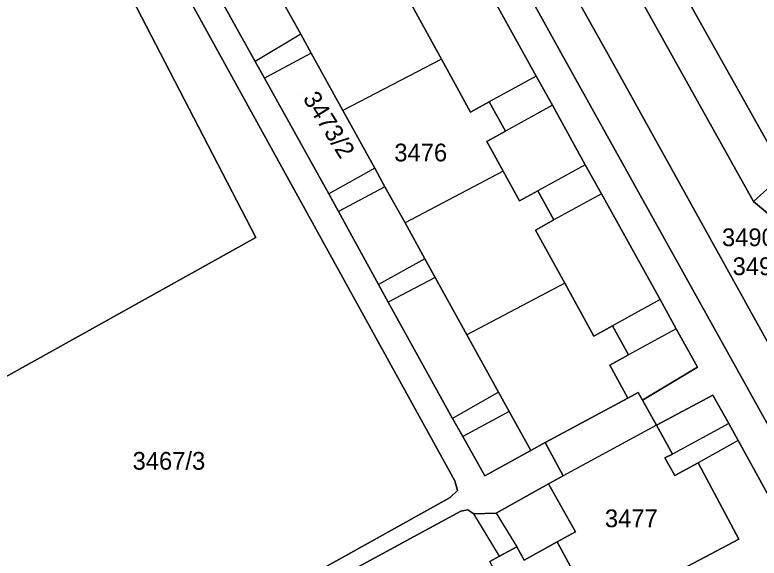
# Model space of a CAD drawing. Extents: x -262715 to -259381, y -1237238 to -1231182.
# Drawn here: x -261345.1 to -261261.3, y -1235646.8 to -1235585.6 of the extents above; entities that cross this region are included whole.
import ezdxf

# ---------------------------------------------------------------- set-up
doc = ezdxf.new("R2010")
doc.units = 0
for name, color, linetype in [('body_kn', 7, 'Continuous'), ('kladpar_druhypozemkov', 7, 'Continuous'), ('kladpar_hranice', 7, 'Continuous'), ('kladpar_parcelnecisla', 7, 'Continuous'), ('kladpar_plochy', 7, 'Continuous'), ('zappar_hrandruhpozemk', 7, 'Continuous')]:
    doc.layers.add(name, color=color, linetype=linetype)

msp = doc.modelspace()

# ---------------------------------------------------------------- linework, layer by layer
at = {"layer": 'body_kn'}
for p, q in [((-261312.92, -1235587.8), (-261312.92, -1235587.8)), ((-261312.92, -1235587.8), (-261312.92, -1235587.8)), ((-261311.76, -1235589.91), (-261311.76, -1235589.91)), ((-261311.76, -1235589.91), (-261311.76, -1235589.91)), ((-261278.31, -1235590.06), (-261278.31, -1235590.06)), ((-261318.04, -1235590.85), (-261318.04, -1235590.85)), ((-261297.07, -1235590.61), (-261297.07, -1235590.61)), ((-261297.07, -1235590.61), (-261297.07, -1235590.61)), ((-261282.88, -1235591.22), (-261282.88, -1235591.22)), ((-261286.4, -1235592.51), (-261286.4, -1235592.51)), ((-261286.4, -1235592.51), (-261286.4, -1235592.51)), ((-261316.99, -1235592.75), (-261316.99, -1235592.75)), ((-261319.84, -1235594.07), (-261319.84, -1235594.07)), ((-261291.69, -1235595.41), (-261291.69, -1235595.41)), ((-261284.58, -1235595.8), (-261284.58, -1235595.8)), ((-261284.58, -1235595.8), (-261284.58, -1235595.8)), ((-261308.17, -1235596.4), (-261308.17, -1235596.4)), ((-261293.79, -1235596.57), (-261293.79, -1235596.57)), ((-261289.87, -1235598.72), (-261289.87, -1235598.72)), ((-261291.97, -1235599.87), (-261291.97, -1235599.87)), ((-261280.88, -1235602.49), (-261280.88, -1235602.49)), ((-261280.88, -1235602.49), (-261280.88, -1235602.49)), ((-261304.58, -1235602.9), (-261304.58, -1235602.9)), ((-261304.58, -1235602.9), (-261304.58, -1235602.9)), ((-261290.13, -1235603.22), (-261290.13, -1235603.22)), ((-261290.13, -1235603.22), (-261290.13, -1235603.22)), ((-261303.44, -1235604.97), (-261303.44, -1235604.97)), ((-261303.44, -1235604.97), (-261303.44, -1235604.97)), ((-261309.77, -1235605.78), (-261309.77, -1235605.78)), ((-261286.21, -1235605.42), (-261286.21, -1235605.42)), ((-261279.06, -1235605.77), (-261279.06, -1235605.77)), ((-261279.06, -1235605.77), (-261279.06, -1235605.77)), ((-261288.29, -1235606.57), (-261288.29, -1235606.57)), ((-261261.95, -1235606.65), (-261261.95, -1235606.65)), ((-261308.68, -1235607.78), (-261308.68, -1235607.78)), ((-261301.18, -1235609.05), (-261301.18, -1235609.05)), ((-261284.4, -1235608.71), (-261284.4, -1235608.71)), ((-261286.48, -1235609.85), (-261286.48, -1235609.85)), ((-261317.99, -1235610.69), (-261317.99, -1235610.69)), ((-261298.95, -1235613.09), (-261298.95, -1235613.09)), ((-261298.95, -1235613.09), (-261298.95, -1235613.09)), ((-261297.79, -1235615.2), (-261297.79, -1235615.2)), ((-261297.79, -1235615.2), (-261297.79, -1235615.2)), ((-261304.15, -1235615.99), (-261304.15, -1235615.99)), ((-261283.19, -1235615.84), (-261283.19, -1235615.84)), ((-261283.19, -1235615.84), (-261283.19, -1235615.84)), ((-261272.46, -1235617.69), (-261272.46, -1235617.69)), ((-261272.46, -1235617.69), (-261272.46, -1235617.69)), ((-261303.07, -1235617.97), (-261303.07, -1235617.97)), ((-261277.81, -1235620.64), (-261277.81, -1235620.64)), ((-261270.64, -1235620.97), (-261270.64, -1235620.97)), ((-261270.64, -1235620.97), (-261270.64, -1235620.97)), ((-261294.22, -1235621.66), (-261294.22, -1235621.66)), ((-261279.91, -1235621.79), (-261279.91, -1235621.79)), ((-261276, -1235623.92), (-261276, -1235623.92)), ((-261278.1, -1235625.08), (-261278.1, -1235625.08)), ((-261268.25, -1235625.3), (-261268.25, -1235625.3)), ((-261290.65, -1235628.12), (-261290.65, -1235628.12)), ((-261290.65, -1235628.12), (-261290.65, -1235628.12)), ((-261274.93, -1235628.14), (-261274.93, -1235628.14)), ((-261274.93, -1235628.14), (-261274.93, -1235628.14)), ((-261266.5, -1235628.47), (-261266.5, -1235628.47)), ((-261266.5, -1235628.47), (-261266.5, -1235628.47)), ((-261276.07, -1235628.78), (-261276.07, -1235628.78)), ((-261274.45, -1235629.01), (-261274.45, -1235629.01)), ((-261289.44, -1235630.31), (-261289.44, -1235630.31)), ((-261289.44, -1235630.31), (-261289.44, -1235630.31)), ((-261295.84, -1235631.1), (-261295.84, -1235631.1)), ((-261272.87, -1235631.84), (-261272.87, -1235631.84)), ((-261272.87, -1235631.84), (-261272.87, -1235631.84)), ((-261264.7, -1235631.63), (-261264.7, -1235631.63)), ((-261264.7, -1235631.63), (-261264.7, -1235631.63)), ((-261294.68, -1235633.12), (-261294.68, -1235633.12)), ((-261263.65, -1235633.57), (-261263.65, -1235633.57)), ((-261263.65, -1235633.57), (-261263.65, -1235633.57)), ((-261285.39, -1235633.8), (-261285.39, -1235633.8)), ((-261287.02, -1235634.7), (-261287.02, -1235634.7)), ((-261271.05, -1235635.09), (-261271.05, -1235635.09)), ((-261271.91, -1235635.53), (-261271.91, -1235635.53)), ((-261268.18, -1235636.08), (-261268.18, -1235636.08)), ((-261292.2, -1235637.54), (-261292.2, -1235637.54)), ((-261283.37, -1235637.54), (-261283.37, -1235637.54)), ((-261270.8, -1235637.52), (-261270.8, -1235637.52)), ((-261295.58, -1235638.09), (-261295.58, -1235638.09)), ((-261285.02, -1235638.44), (-261285.02, -1235638.44)), ((-261285.02, -1235638.44), (-261285.02, -1235638.44)), ((-261295.27, -1235639.21), (-261295.27, -1235639.21)), ((-261296.08, -1235639.98), (-261296.08, -1235639.98)), ((-261294.91, -1235641.52), (-261294.91, -1235641.52)), ((-261294.12, -1235641.36), (-261294.12, -1235641.36)), ((-261293.43, -1235641.84), (-261293.43, -1235641.84)), ((-261290.91, -1235641.74), (-261290.91, -1235641.74)), ((-261290.91, -1235641.74), (-261290.91, -1235641.74)), ((-261281.96, -1235643.84), (-261281.96, -1235643.84)), ((-261284.03, -1235644.98), (-261284.03, -1235644.98)), ((-261284.03, -1235644.98), (-261284.03, -1235644.98)), ((-261263.57, -1235644.68), (-261263.57, -1235644.68)), ((-261288.6, -1235645.52), (-261288.6, -1235645.52)), ((-261290.53, -1235646.58), (-261290.53, -1235646.58)), ((-261290.53, -1235646.58), (-261290.53, -1235646.58))]:
    msp.add_line(p, q, dxfattribs=at)
at = {"layer": 'kladpar_druhypozemkov'}
for p, q in [((-261312.8, -1235594.54), (-261312.8, -1235594.54)), ((-261299.35, -1235599.57), (-261299.35, -1235599.57)), ((-261327.03, -1235634.49), (-261327.03, -1235634.49)), ((-261275.18, -1235641.35), (-261275.18, -1235641.35))]:
    msp.add_line(p, q, dxfattribs=at)
at = {"layer": 'kladpar_hranice'}
for points in [[(-261348.7, -1235700.98), (-261254.86, -1235648.43), (-261254.29, -1235649.03), (-261252.24, -1235646.28), (-261250.84, -1235642.82), (-261251.55, -1235638.37), (-261278.31, -1235590.06), (-261297.76, -1235555.37), (-261300.62, -1235557.17), (-261303.29, -1235552.52), (-261300.28, -1235550.68), (-261302.53, -1235546.52), (-261305.55, -1235548.27), (-261308.61, -1235542.94), (-261305.57, -1235541.1), (-261321.66, -1235512.26), (-261351.08, -1235459.4), (-261354.39, -1235456.61), (-261358.31, -1235454.86), (-261362.69, -1235454.33), (-261368.97, -1235455.57), (-261351.54, -1235445.98)], [(-261358.31, -1235454.86), (-261354.39, -1235456.61), (-261351.08, -1235459.4), (-261321.66, -1235512.26), (-261305.57, -1235541.1), (-261308.61, -1235542.94), (-261305.55, -1235548.27), (-261302.53, -1235546.52), (-261300.28, -1235550.68), (-261303.29, -1235552.52), (-261300.62, -1235557.17), (-261297.76, -1235555.37), (-261278.31, -1235590.06), (-261251.55, -1235638.37), (-261250.84, -1235642.82), (-261252.24, -1235646.28), (-261282.88, -1235591.22), (-261325.69, -1235513.96), (-261358.31, -1235454.86)], [(-261358.31, -1235454.86), (-261325.69, -1235513.96), (-261282.88, -1235591.22), (-261252.24, -1235646.28), (-261254.29, -1235649.03), (-261254.86, -1235648.43), (-261348.7, -1235700.98)], [(-261333.04, -1235479.2), (-261302.29, -1235534.31), (-261299.79, -1235536.41), (-261296.24, -1235536.01), (-261293.09, -1235541.55), (-261295.24, -1235544.28), (-261294.94, -1235547.45), (-261261.95, -1235606.65), (-261259.21, -1235608.94), (-261255.82, -1235608.45), (-261252.75, -1235613.83), (-261254.78, -1235617), (-261254.29, -1235620.3), (-261242.62, -1235641.42), (-261240.57, -1235643.03), (-261236.6, -1235641.21), (-261234.24, -1235644.77), (-261240.08, -1235647.87), (-261244.44, -1235650.18), (-261254.11, -1235655.31), (-261271.74, -1235664.65), (-261270.81, -1235669.39), (-261320.5, -1235697.56), (-261344.58, -1235711.11)], [(-261376.89, -1235526.9), (-261368.63, -1235521.82), (-261366.91, -1235524.61), (-261366.9, -1235524.63), (-261366.46, -1235524.36), (-261363.62, -1235522.61), (-261317.99, -1235610.69), (-261353.46, -1235630.44), (-261400.5, -1235547.04), (-261392.29, -1235542.46), (-261390.94, -1235544.88), (-261394.65, -1235546.95), (-261385.11, -1235564.13), (-261359.38, -1235549.83), (-261368.94, -1235532.67), (-261372.66, -1235534.73), (-261376.89, -1235526.9)], [(-261353.46, -1235630.44), (-261317.99, -1235610.69), (-261363.62, -1235522.61)], [(-261362.46, -1235627.19), (-261341.24, -1235665.13), (-261296.08, -1235639.98), (-261295.27, -1235639.21), (-261295.58, -1235638.09), (-261319.84, -1235594.07), (-261354.76, -1235530.71)], [(-261354.76, -1235530.71), (-261319.84, -1235594.07), (-261295.58, -1235638.09), (-261295.27, -1235639.21), (-261296.08, -1235639.98), (-261341.24, -1235665.13), (-261362.46, -1235627.19)], [(-261290.26, -1235546.58), (-261284.04, -1235557.68), (-261279.79, -1235565.26), (-261258.41, -1235603.43), (-261261.95, -1235606.65), (-261294.94, -1235547.45), (-261290.26, -1235546.58)], [(-261238.69, -1235638.05), (-261240.92, -1235634.68), (-261249.83, -1235618.82), (-261252.75, -1235613.83), (-261255.82, -1235608.45), (-261258.41, -1235603.43), (-261279.79, -1235565.26)], [(-261292.99, -1235580.62), (-261286.4, -1235592.51), (-261284.58, -1235595.8), (-261280.88, -1235602.49), (-261279.06, -1235605.77), (-261272.46, -1235617.69), (-261270.64, -1235620.97), (-261268.25, -1235625.3), (-261274.45, -1235629.01), (-261274.93, -1235628.14), (-261276.07, -1235628.78), (-261278.1, -1235625.08), (-261276, -1235623.92), (-261277.81, -1235620.64), (-261279.91, -1235621.79), (-261283.19, -1235615.84), (-261286.48, -1235609.85), (-261284.4, -1235608.71), (-261286.21, -1235605.42), (-261288.29, -1235606.57), (-261290.13, -1235603.22), (-261291.97, -1235599.87), (-261289.87, -1235598.72), (-261291.69, -1235595.41), (-261293.79, -1235596.57), (-261297.07, -1235590.61), (-261300.34, -1235584.66)], [(-261257.11, -1235645.41), (-261263.65, -1235633.57), (-261264.7, -1235631.63), (-261266.5, -1235628.47), (-261272.87, -1235631.84), (-261274.45, -1235629.01), (-261268.25, -1235625.3), (-261270.64, -1235620.97), (-261272.46, -1235617.69), (-261279.06, -1235605.77), (-261280.88, -1235602.49), (-261284.58, -1235595.8), (-261286.4, -1235592.51), (-261292.99, -1235580.62)], [(-261322.66, -1235582.54), (-261318.04, -1235590.85), (-261316.99, -1235592.75), (-261309.77, -1235605.78), (-261308.68, -1235607.78), (-261304.15, -1235615.99), (-261303.07, -1235617.97), (-261295.84, -1235631.1), (-261294.68, -1235633.12), (-261292.2, -1235637.54), (-261287.02, -1235634.7), (-261285.39, -1235633.8), (-261283.37, -1235637.54), (-261285.02, -1235638.44), (-261290.91, -1235641.74), (-261293.43, -1235641.84), (-261294.12, -1235641.36), (-261294.91, -1235641.52), (-261307.2, -1235648.2)], [(-261315.34, -1235583.41), (-261312.92, -1235587.8), (-261311.76, -1235589.91), (-261308.17, -1235596.4), (-261304.58, -1235602.9), (-261303.44, -1235604.97), (-261301.18, -1235609.05), (-261298.95, -1235613.09), (-261297.79, -1235615.2), (-261294.22, -1235621.66), (-261290.65, -1235628.12), (-261289.44, -1235630.31), (-261287.02, -1235634.7), (-261292.2, -1235637.54), (-261294.68, -1235633.12), (-261295.84, -1235631.1), (-261303.07, -1235617.97), (-261304.15, -1235615.99), (-261308.68, -1235607.78), (-261309.77, -1235605.78), (-261316.99, -1235592.75), (-261318.04, -1235590.85), (-261322.66, -1235582.54)], [(-261300.34, -1235584.66), (-261297.07, -1235590.61), (-261293.79, -1235596.57), (-261291.69, -1235595.41), (-261289.87, -1235598.72), (-261291.97, -1235599.87), (-261290.13, -1235603.22), (-261288.29, -1235606.57), (-261286.21, -1235605.42), (-261284.4, -1235608.71), (-261286.48, -1235609.85), (-261283.19, -1235615.84), (-261279.91, -1235621.79), (-261277.81, -1235620.64), (-261276, -1235623.92), (-261278.1, -1235625.08), (-261276.07, -1235628.78), (-261285.39, -1235633.8), (-261287.02, -1235634.7), (-261289.44, -1235630.31), (-261290.65, -1235628.12), (-261294.22, -1235621.66), (-261297.79, -1235615.2), (-261298.95, -1235613.09), (-261301.18, -1235609.05), (-261303.44, -1235604.97), (-261304.58, -1235602.9), (-261308.17, -1235596.4), (-261311.76, -1235589.91), (-261312.92, -1235587.8), (-261315.34, -1235583.41)], [(-261258.41, -1235603.43), (-261255.82, -1235608.45), (-261259.21, -1235608.94), (-261261.95, -1235606.65), (-261258.41, -1235603.43)], [(-261274.93, -1235628.14), (-261274.45, -1235629.01), (-261272.87, -1235631.84), (-261271.05, -1235635.09), (-261271.91, -1235635.53), (-261270.8, -1235637.52), (-261268.18, -1235636.08), (-261263.57, -1235644.68), (-261279.61, -1235653.15), (-261284.03, -1235644.98), (-261281.96, -1235643.84), (-261285.02, -1235638.44), (-261283.37, -1235637.54), (-261285.39, -1235633.8), (-261276.07, -1235628.78), (-261274.93, -1235628.14)], [(-261279.61, -1235653.15), (-261263.57, -1235644.68), (-261268.18, -1235636.08), (-261270.8, -1235637.52), (-261271.91, -1235635.53), (-261271.05, -1235635.09), (-261272.87, -1235631.84), (-261266.5, -1235628.47)], [(-261266.5, -1235628.47), (-261264.7, -1235631.63), (-261263.65, -1235633.57), (-261257.11, -1235645.41)], [(-261307.2, -1235648.2), (-261294.91, -1235641.52), (-261294.12, -1235641.36), (-261293.43, -1235641.84), (-261290.91, -1235641.74), (-261285.02, -1235638.44)], [(-261285.02, -1235638.44), (-261281.96, -1235643.84), (-261284.03, -1235644.98), (-261287.76, -1235647.04), (-261288.6, -1235645.52), (-261290.53, -1235646.58), (-261291.63, -1235647.19)], [(-261284.03, -1235644.98), (-261279.61, -1235653.15), (-261278.17, -1235655.71), (-261282.29, -1235658.02), (-261284.47, -1235659.25), (-261290.99, -1235662.92), (-261297.46, -1235666.56), (-261299.83, -1235667.89), (-261303.81, -1235670.13), (-261304.47, -1235669.04), (-261309.88, -1235659.22), (-261306.12, -1235657.15), (-261306.96, -1235655.63), (-261306.07, -1235655.14), (-261303.88, -1235653.94), (-261303.05, -1235655.46), (-261296.92, -1235652.08), (-261290.79, -1235648.71), (-261291.63, -1235647.19), (-261290.53, -1235646.58), (-261288.6, -1235645.52), (-261287.76, -1235647.04), (-261284.03, -1235644.98)]]:
    msp.add_lwpolyline(points, dxfattribs=at)
at = {"layer": 'kladpar_plochy'}
for points in [[(-261358.31, -1235454.86), (-261354.39, -1235456.61), (-261351.08, -1235459.4), (-261321.66, -1235512.26), (-261305.57, -1235541.1), (-261308.61, -1235542.94), (-261305.55, -1235548.27), (-261302.53, -1235546.52), (-261300.28, -1235550.68), (-261303.29, -1235552.52), (-261300.62, -1235557.17), (-261297.76, -1235555.37), (-261278.31, -1235590.06), (-261251.55, -1235638.37), (-261250.84, -1235642.82), (-261252.24, -1235646.28), (-261282.88, -1235591.22), (-261325.69, -1235513.96)], [(-261376.89, -1235526.9), (-261368.63, -1235521.82), (-261366.91, -1235524.61), (-261366.9, -1235524.63), (-261366.46, -1235524.36), (-261363.62, -1235522.61), (-261317.99, -1235610.69), (-261353.46, -1235630.44), (-261400.5, -1235547.04), (-261392.29, -1235542.46), (-261390.94, -1235544.88), (-261394.65, -1235546.95), (-261385.11, -1235564.13), (-261359.38, -1235549.83), (-261368.94, -1235532.67), (-261372.66, -1235534.73)], [(-261290.26, -1235546.58), (-261284.04, -1235557.68), (-261279.79, -1235565.26), (-261258.41, -1235603.43), (-261261.95, -1235606.65), (-261294.94, -1235547.45)], [(-261258.41, -1235603.43), (-261255.82, -1235608.45), (-261259.21, -1235608.94), (-261261.95, -1235606.65)], [(-261274.93, -1235628.14), (-261274.45, -1235629.01), (-261272.87, -1235631.84), (-261271.05, -1235635.09), (-261271.91, -1235635.53), (-261270.8, -1235637.52), (-261268.18, -1235636.08), (-261263.57, -1235644.68), (-261279.61, -1235653.15), (-261284.03, -1235644.98), (-261281.96, -1235643.84), (-261285.02, -1235638.44), (-261283.37, -1235637.54), (-261285.39, -1235633.8), (-261276.07, -1235628.78)], [(-261284.03, -1235644.98), (-261279.61, -1235653.15), (-261278.17, -1235655.71), (-261282.29, -1235658.02), (-261284.47, -1235659.25), (-261290.99, -1235662.92), (-261297.46, -1235666.56), (-261299.83, -1235667.89), (-261303.81, -1235670.13), (-261304.47, -1235669.04), (-261309.88, -1235659.22), (-261306.12, -1235657.15), (-261306.96, -1235655.63), (-261306.07, -1235655.14), (-261303.88, -1235653.94), (-261303.05, -1235655.46), (-261296.92, -1235652.08), (-261290.79, -1235648.71), (-261291.63, -1235647.19), (-261290.53, -1235646.58), (-261288.6, -1235645.52), (-261287.76, -1235647.04)]]:
    msp.add_lwpolyline(points, close=True, dxfattribs=at)
for points in [[(-261358.31, -1235454.86), (-261325.69, -1235513.96), (-261282.88, -1235591.22), (-261252.24, -1235646.28), (-261254.29, -1235649.03), (-261254.86, -1235648.43), (-261348.7, -1235700.98)], [(-261348.7, -1235700.98), (-261254.86, -1235648.43), (-261254.29, -1235649.03), (-261252.24, -1235646.28), (-261250.84, -1235642.82), (-261251.55, -1235638.37), (-261278.31, -1235590.06), (-261297.76, -1235555.37), (-261300.62, -1235557.17), (-261303.29, -1235552.52), (-261300.28, -1235550.68), (-261302.53, -1235546.52), (-261305.55, -1235548.27), (-261308.61, -1235542.94), (-261305.57, -1235541.1), (-261321.66, -1235512.26), (-261351.08, -1235459.4)], [(-261333.04, -1235479.2), (-261302.29, -1235534.31), (-261299.79, -1235536.41), (-261296.24, -1235536.01), (-261293.09, -1235541.55), (-261295.24, -1235544.28), (-261294.94, -1235547.45), (-261261.95, -1235606.65), (-261259.21, -1235608.94), (-261255.82, -1235608.45), (-261252.75, -1235613.83), (-261254.78, -1235617), (-261254.29, -1235620.3), (-261242.62, -1235641.42), (-261240.57, -1235643.03), (-261236.6, -1235641.21), (-261234.24, -1235644.77), (-261240.08, -1235647.87), (-261244.44, -1235650.18), (-261254.11, -1235655.31), (-261271.74, -1235664.65), (-261270.81, -1235669.39), (-261320.5, -1235697.56), (-261344.58, -1235711.11)], [(-261169.58, -1235492.3), (-261224.62, -1235608.37), (-261234.12, -1235613.92), (-261240.67, -1235602.69), (-261250.6, -1235608.49), (-261244.05, -1235619.72), (-261237.5, -1235630.95), (-261234.49, -1235629.19), (-261238.69, -1235638.05), (-261240.92, -1235634.68), (-261249.83, -1235618.82), (-261252.75, -1235613.83), (-261255.82, -1235608.45), (-261258.41, -1235603.43), (-261279.79, -1235565.26)], [(-261353.46, -1235630.44), (-261317.99, -1235610.69), (-261363.62, -1235522.61)], [(-261362.46, -1235627.19), (-261341.24, -1235665.13), (-261296.08, -1235639.98), (-261295.27, -1235639.21), (-261295.58, -1235638.09), (-261319.84, -1235594.07), (-261354.76, -1235530.71)], [(-261354.76, -1235530.71), (-261319.84, -1235594.07), (-261295.58, -1235638.09), (-261295.27, -1235639.21), (-261296.08, -1235639.98), (-261341.24, -1235665.13), (-261362.46, -1235627.19)], [(-261292.99, -1235580.62), (-261286.4, -1235592.51), (-261284.58, -1235595.8), (-261280.88, -1235602.49), (-261279.06, -1235605.77), (-261272.46, -1235617.69), (-261270.64, -1235620.97), (-261268.25, -1235625.3), (-261274.45, -1235629.01), (-261274.93, -1235628.14), (-261276.07, -1235628.78), (-261278.1, -1235625.08), (-261276, -1235623.92), (-261277.81, -1235620.64), (-261279.91, -1235621.79), (-261283.19, -1235615.84), (-261286.48, -1235609.85), (-261284.4, -1235608.71), (-261286.21, -1235605.42), (-261288.29, -1235606.57), (-261290.13, -1235603.22), (-261291.97, -1235599.87), (-261289.87, -1235598.72), (-261291.69, -1235595.41), (-261293.79, -1235596.57), (-261297.07, -1235590.61), (-261300.34, -1235584.66)], [(-261257.11, -1235645.41), (-261263.65, -1235633.57), (-261264.7, -1235631.63), (-261266.5, -1235628.47), (-261272.87, -1235631.84), (-261274.45, -1235629.01), (-261268.25, -1235625.3), (-261270.64, -1235620.97), (-261272.46, -1235617.69), (-261279.06, -1235605.77), (-261280.88, -1235602.49), (-261284.58, -1235595.8), (-261286.4, -1235592.51), (-261292.99, -1235580.62)], [(-261322.66, -1235582.54), (-261318.04, -1235590.85), (-261316.99, -1235592.75), (-261309.77, -1235605.78), (-261308.68, -1235607.78), (-261304.15, -1235615.99), (-261303.07, -1235617.97), (-261295.84, -1235631.1), (-261294.68, -1235633.12), (-261292.2, -1235637.54), (-261287.02, -1235634.7), (-261285.39, -1235633.8), (-261283.37, -1235637.54), (-261285.02, -1235638.44), (-261290.91, -1235641.74), (-261293.43, -1235641.84), (-261294.12, -1235641.36), (-261294.91, -1235641.52), (-261307.2, -1235648.2)], [(-261315.34, -1235583.41), (-261312.92, -1235587.8), (-261311.76, -1235589.91), (-261308.17, -1235596.4), (-261304.58, -1235602.9), (-261303.44, -1235604.97), (-261301.18, -1235609.05), (-261298.95, -1235613.09), (-261297.79, -1235615.2), (-261294.22, -1235621.66), (-261290.65, -1235628.12), (-261289.44, -1235630.31), (-261287.02, -1235634.7), (-261292.2, -1235637.54), (-261294.68, -1235633.12), (-261295.84, -1235631.1), (-261303.07, -1235617.97), (-261304.15, -1235615.99), (-261308.68, -1235607.78), (-261309.77, -1235605.78), (-261316.99, -1235592.75), (-261318.04, -1235590.85), (-261322.66, -1235582.54)], [(-261300.34, -1235584.66), (-261297.07, -1235590.61), (-261293.79, -1235596.57), (-261291.69, -1235595.41), (-261289.87, -1235598.72), (-261291.97, -1235599.87), (-261290.13, -1235603.22), (-261288.29, -1235606.57), (-261286.21, -1235605.42), (-261284.4, -1235608.71), (-261286.48, -1235609.85), (-261283.19, -1235615.84), (-261279.91, -1235621.79), (-261277.81, -1235620.64), (-261276, -1235623.92), (-261278.1, -1235625.08), (-261276.07, -1235628.78), (-261285.39, -1235633.8), (-261287.02, -1235634.7), (-261289.44, -1235630.31), (-261290.65, -1235628.12), (-261294.22, -1235621.66), (-261297.79, -1235615.2), (-261298.95, -1235613.09), (-261301.18, -1235609.05), (-261303.44, -1235604.97), (-261304.58, -1235602.9), (-261308.17, -1235596.4), (-261311.76, -1235589.91), (-261312.92, -1235587.8), (-261315.34, -1235583.41)], [(-261279.61, -1235653.15), (-261263.57, -1235644.68), (-261268.18, -1235636.08), (-261270.8, -1235637.52), (-261271.91, -1235635.53), (-261271.05, -1235635.09), (-261272.87, -1235631.84), (-261266.5, -1235628.47), (-261264.7, -1235631.63), (-261263.65, -1235633.57), (-261257.11, -1235645.41)], [(-261307.2, -1235648.2), (-261294.91, -1235641.52), (-261294.12, -1235641.36), (-261293.43, -1235641.84), (-261290.91, -1235641.74), (-261285.02, -1235638.44), (-261281.96, -1235643.84), (-261284.03, -1235644.98), (-261287.76, -1235647.04), (-261288.6, -1235645.52), (-261290.53, -1235646.58), (-261291.63, -1235647.19)]]:
    msp.add_lwpolyline(points, dxfattribs=at)
at = {"layer": 'zappar_hrandruhpozemk'}
for p, q in [((-261312.92, -1235587.8), (-261318.04, -1235590.85)), ((-261311.76, -1235589.91), (-261316.99, -1235592.75)), ((-261297.07, -1235590.61), (-261308.17, -1235596.4)), ((-261286.4, -1235592.51), (-261291.69, -1235595.41)), ((-261284.58, -1235595.8), (-261289.87, -1235598.72)), ((-261280.88, -1235602.49), (-261286.21, -1235605.42)), ((-261304.58, -1235602.9), (-261309.77, -1235605.78)), ((-261290.13, -1235603.22), (-261301.18, -1235609.05)), ((-261303.44, -1235604.97), (-261308.68, -1235607.78)), ((-261279.06, -1235605.77), (-261284.4, -1235608.71)), ((-261298.95, -1235613.09), (-261304.15, -1235615.99)), ((-261297.79, -1235615.2), (-261303.07, -1235617.97)), ((-261283.19, -1235615.84), (-261294.22, -1235621.66)), ((-261272.46, -1235617.69), (-261277.81, -1235620.64)), ((-261270.64, -1235620.97), (-261276, -1235623.92)), ((-261290.65, -1235628.12), (-261295.84, -1235631.1)), ((-261289.44, -1235630.31), (-261294.68, -1235633.12)), ((-261272.87, -1235631.84), (-261283.37, -1235637.54)), ((-261264.7, -1235631.63), (-261271.05, -1235635.09)), ((-261263.65, -1235633.57), (-261268.18, -1235636.08)), ((-261290.53, -1235646.58), (-261293.43, -1235641.84)), ((-261290.91, -1235641.74), (-261288.6, -1235645.52))]:
    msp.add_line(p, q, dxfattribs=at)

# ---------------------------------------------------------------- texts
at = {"layer": 'kladpar_parcelnecisla'}
msp.add_text('3473/2', height=2, rotation=302, dxfattribs=at).set_placement((-261312.748, -1235595.03))
for s, p in [('3476', (-261302.385, -1235602.12)), ('3490/6', (-261265.484, -1235611.67)), ('3490/7', (-261264.287, -1235614.93)), ('3467/3', (-261331.857, -1235636.85)), ('3477', (-261278.668, -1235643.33))]:
    msp.add_text(s, height=2, dxfattribs=at).set_placement(p)

doc.saveas('drawing.dxf')
